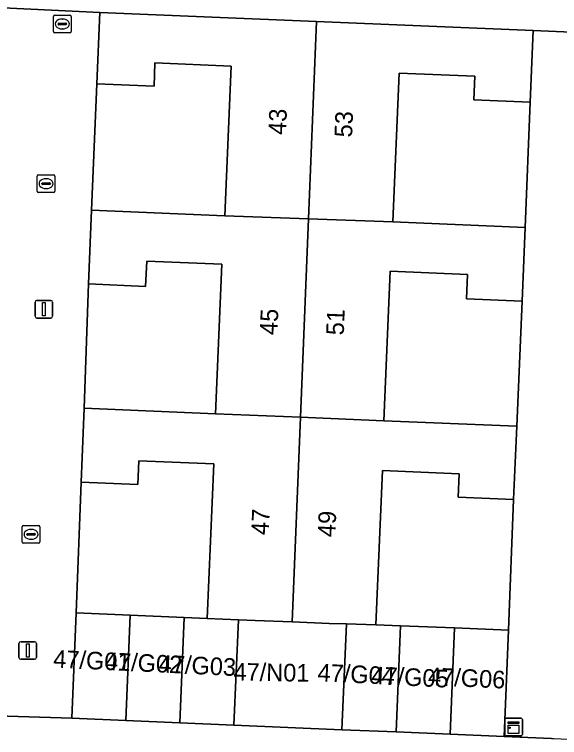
# Model space of a CAD drawing. Extents: x 160786 to 161429, y 386828 to 387485.
# Drawn here: x 161070.59 to 161101.53, y 387312.56 to 387353.64 of the extents above; entities that cross this region are included whole.
import ezdxf

# ---------------------------------------------------------------- set-up
doc = ezdxf.new("R2010")
doc.units = 0
for name, color, linetype in [('IMGEO_Erf', 7, 'Continuous'), ('IMGEO_Kast', 7, 'Continuous'), ('IMGEO_Kolk', 7, 'Continuous'), ('IMGEO_Lichtmast', 7, 'Continuous'), ('IMGEO_Muur', 7, 'Continuous'), ('IMGEO_Pand', 7, 'Continuous'), ('IMGEO_Pand_nummerreeks', 7, 'Continuous'), ('IMGEO_Rioolput', 7, 'Continuous'), ('IMGEO_Voetpad_open', 7, 'Continuous')]:
    doc.layers.add(name, color=color, linetype=linetype)

msp = doc.modelspace()

# ---------------------------------------------------------------- linework, layer by layer
at = {"layer": 'IMGEO_Erf'}
for points in [[(161074.956, 387342.518), (161082.525, 387342.202), (161082.879, 387350.702), (161078.563, 387350.882), (161078.508, 387349.561), (161075.256, 387349.696)], [(161099.864, 387348.657), (161096.662, 387348.791), (161096.718, 387350.125), (161092.425, 387350.304), (161092.073, 387341.851), (161099.582, 387341.538)], [(161074.54, 387331.27), (161082.001, 387330.96), (161082.355, 387339.452), (161078.092, 387339.629), (161078.032, 387338.191), (161074.781, 387338.326)], [(161099.408, 387337.356), (161096.252, 387337.488), (161096.309, 387338.866), (161091.915, 387339.049), (161091.561, 387330.555), (161099.097, 387330.241)], [(161074.091, 387319.638), (161077.162, 387319.51), (161080.229, 387319.382), (161081.534, 387319.328), (161081.9, 387328.112), (161077.65, 387328.29), (161077.593, 387326.94), (161074.365, 387327.075)], [(161098.923, 387326.08), (161095.766, 387326.211), (161095.822, 387327.546), (161091.472, 387327.727), (161091.107, 387318.975), (161092.5, 387318.917), (161095.567, 387318.789), (161098.631, 387318.661)]]:
    msp.add_lwpolyline(points, close=True, dxfattribs=at)
at = {"layer": 'IMGEO_Kast'}
for p, q in [((161098.492, 387313.659), (161099.333, 387313.659)), ((161099.333, 387313.659), (161098.492, 387313.659)), ((161098.417, 387312.734), (161098.417, 387313.575)), ((161098.417, 387313.575), (161098.417, 387312.734)), ((161099.417, 387313.584), (161099.417, 387312.743)), ((161099.417, 387312.743), (161099.417, 387313.584)), ((161099.342, 387312.659), (161098.501, 387312.659)), ((161098.501, 387312.659), (161099.342, 387312.659))]:
    msp.add_line(p, q, dxfattribs=at)
for points in [[(161098.612, 387313.449), (161099.212, 387313.449), (161099.212, 387313.364), (161098.612, 387313.364), (161098.612, 387313.449)], [(161098.612, 387313.274), (161099.212, 387313.274), (161099.212, 387312.785), (161098.612, 387312.785), (161098.612, 387313.274)]]:
    msp.add_lwpolyline(points, dxfattribs=at)
msp.add_circle((161098.696, 387313.123), 0.0377, dxfattribs=at)
for centre, start, end in [((161098.495, 387313.581), 92.4484, 184.2845), ((161098.495, 387313.581), 92.4484, 184.2845), ((161099.339, 387313.581), 2.4484, 94.2845), ((161099.339, 387313.581), 2.4484, 94.2845), ((161098.495, 387312.737), 182.4484, 274.2845), ((161098.495, 387312.737), 182.4484, 274.2845), ((161099.339, 387312.737), 272.4484, 4.2845), ((161099.339, 387312.737), 272.4484, 4.2845)]:
    msp.add_arc(centre, 0.0779, start, end, dxfattribs=at)
at = {"layer": 'IMGEO_Kolk'}
for p, q in [((161071.955, 387344.523), (161072.807, 387344.523)), ((161071.88, 387343.597), (161071.88, 387344.449)), ((161072.182, 387344.066), (161072.58, 387344.066)), ((161072.368, 387344.303), (161072.393, 387344.303)), ((161072.881, 387344.449), (161072.881, 387343.597)), ((161072.139, 387344.017), (161072.139, 387344.029)), ((161072.577, 387343.98), (161072.179, 387343.98)), ((161072.391, 387343.743), (161072.366, 387343.743)), ((161072.623, 387344.029), (161072.623, 387344.017)), ((161072.807, 387343.523), (161071.955, 387343.523)), ((161071.028, 387323.679), (161071.028, 387324.531)), ((161071.103, 387324.605), (161071.955, 387324.605)), ((161071.516, 387324.385), (161071.541, 387324.385)), ((161072.029, 387324.531), (161072.029, 387323.679)), ((161071.287, 387324.099), (161071.287, 387324.111)), ((161071.725, 387324.062), (161071.327, 387324.062)), ((161071.33, 387324.148), (161071.728, 387324.148)), ((161071.771, 387324.111), (161071.771, 387324.099)), ((161071.955, 387323.605), (161071.103, 387323.605)), ((161071.539, 387323.825), (161071.514, 387323.825))]:
    msp.add_line(p, q, dxfattribs=at)
for points in [[(161071.955, 387344.523), (161072.807, 387344.523)], [(161071.88, 387343.597), (161071.88, 387344.449)], [(161072.881, 387344.449), (161072.881, 387343.597)], [(161072.807, 387343.523), (161071.955, 387343.523)], [(161071.028, 387323.679), (161071.028, 387324.531)], [(161071.103, 387324.605), (161071.955, 387324.605)], [(161072.029, 387324.531), (161072.029, 387323.679)], [(161071.955, 387323.605), (161071.103, 387323.605)]]:
    msp.add_lwpolyline(points, dxfattribs=at)
for centre, radius, start, end in [((161071.957, 387344.447), 0.0765, 91.552, 178.448), ((161071.957, 387344.447), 0.0765, 91.552, 178.448), ((161072.805, 387344.447), 0.0765, 1.552, 88.448), ((161072.805, 387344.447), 0.0765, 1.552, 88.448), ((161072.179, 387344.026), 0.0403, 85.8775, 175.7526), ((161072.584, 387344.028), 0.0386, 1.7309, 96.639), ((161072.176, 387344.016), 0.0366, 178.938, 274.7102), ((161072.58, 387344.023), 0.043, 264.8664, 352.4533), ((161071.957, 387343.599), 0.0765, 181.552, 268.448), ((161071.957, 387343.599), 0.0765, 181.552, 268.448), ((161072.805, 387343.599), 0.0765, 271.552, 358.448), ((161072.805, 387343.599), 0.0765, 271.552, 358.448), ((161071.105, 387324.529), 0.0765, 91.552, 178.448), ((161071.105, 387324.529), 0.0765, 91.552, 178.448), ((161071.953, 387324.529), 0.0765, 1.552, 88.448), ((161071.953, 387324.529), 0.0765, 1.552, 88.448), ((161071.327, 387324.108), 0.0403, 85.8775, 175.7526), ((161071.324, 387324.098), 0.0366, 178.938, 274.7102), ((161071.728, 387324.105), 0.043, 264.8664, 352.4533), ((161071.732, 387324.11), 0.0386, 1.7309, 96.639), ((161071.105, 387323.681), 0.0765, 181.552, 268.448), ((161071.105, 387323.681), 0.0765, 181.552, 268.448), ((161071.953, 387323.681), 0.0765, 271.552, 358.448), ((161071.953, 387323.681), 0.0765, 271.552, 358.448)]:
    msp.add_arc(centre, radius, start, end, dxfattribs=at)
for centre, major_axis, ratio, start_param, end_param in [((161072.367, 387344.023), (-0.387, 0.002), 0.722429, 4.712389, 7.853982), ((161072.392, 387344.023), (-0.39, 0.002), 0.717154, 1.570796, 4.712389), ((161071.515, 387324.105), (-0.387, 0.002), 0.722429, 4.712389, 7.853982), ((161071.54, 387324.105), (-0.39, 0.002), 0.717154, 1.570796, 4.712389)]:
    msp.add_ellipse(centre, major_axis=major_axis, ratio=ratio, start_param=start_param, end_param=end_param, dxfattribs=at)
at = {"layer": 'IMGEO_Lichtmast'}
for p, q in [((161071.759, 387336.493), (161071.759, 387337.293)), ((161071.759, 387337.293), (161071.759, 387336.493)), ((161071.859, 387337.393), (161072.649, 387337.393)), ((161072.649, 387337.393), (161071.859, 387337.393)), ((161072.749, 387337.293), (161072.749, 387336.493)), ((161072.749, 387336.493), (161072.749, 387337.293)), ((161072.649, 387336.393), (161071.859, 387336.393)), ((161071.859, 387336.393), (161072.649, 387336.393)), ((161070.843, 387317.108), (161070.843, 387317.908)), ((161070.843, 387317.908), (161070.843, 387317.108)), ((161070.943, 387318.008), (161071.733, 387318.008)), ((161071.733, 387318.008), (161070.943, 387318.008)), ((161071.833, 387317.908), (161071.833, 387317.108)), ((161071.833, 387317.108), (161071.833, 387317.908)), ((161071.733, 387317.008), (161070.943, 387317.008)), ((161070.943, 387317.008), (161071.733, 387317.008))]:
    msp.add_line(p, q, dxfattribs=at)
for points in [[(161072.179, 387337.268), (161072.329, 387337.268), (161072.329, 387336.518), (161072.179, 387336.518), (161072.179, 387337.268)], [(161071.263, 387317.883), (161071.413, 387317.883), (161071.413, 387317.133), (161071.263, 387317.133), (161071.263, 387317.883)]]:
    msp.add_lwpolyline(points, dxfattribs=at)
for centre, start, end in [((161071.859, 387337.293), 90, 180), ((161071.859, 387337.293), 90, 180), ((161072.649, 387337.293), 0, 90), ((161072.649, 387337.293), 360, 90), ((161071.859, 387336.493), 180, 270), ((161071.859, 387336.493), 180, 270), ((161072.649, 387336.493), 270, 0), ((161072.649, 387336.493), 270, 0), ((161070.943, 387317.908), 90, 180), ((161070.943, 387317.908), 90, 180), ((161071.733, 387317.908), 0, 90), ((161071.733, 387317.908), 360, 90), ((161070.943, 387317.108), 180, 270), ((161070.943, 387317.108), 180, 270), ((161071.733, 387317.108), 270, 0), ((161071.733, 387317.108), 270, 0)]:
    msp.add_arc(centre, 0.1, start, end, dxfattribs=at)
at = {"layer": 'IMGEO_Muur'}
for points in [[(161075.256, 387349.696), (161074.956, 387342.518)], [(161099.582, 387341.538), (161099.864, 387348.657)], [(161074.781, 387338.326), (161074.54, 387331.27)], [(161099.097, 387330.241), (161099.408, 387337.356)], [(161074.365, 387327.075), (161074.091, 387319.638)], [(161098.631, 387318.661), (161098.923, 387326.08)]]:
    msp.add_lwpolyline(points, dxfattribs=at)
at = {"layer": 'IMGEO_Pand'}
for points in [[(161075.256, 387349.696), (161078.508, 387349.561), (161078.563, 387350.882), (161082.879, 387350.702), (161082.525, 387342.202), (161087.278, 387342.026), (161087.73, 387353.232), (161075.425, 387353.745)], [(161100.034, 387352.72), (161087.73, 387353.232), (161087.278, 387342.026), (161092.073, 387341.851), (161092.425, 387350.304), (161096.718, 387350.125), (161096.662, 387348.791), (161099.864, 387348.657)], [(161074.781, 387338.326), (161078.032, 387338.191), (161078.092, 387339.629), (161082.355, 387339.452), (161082.001, 387330.96), (161086.824, 387330.756), (161087.278, 387342.026), (161082.525, 387342.202), (161074.956, 387342.518)], [(161099.582, 387341.538), (161092.073, 387341.851), (161087.278, 387342.026), (161086.824, 387330.756), (161091.561, 387330.555), (161091.915, 387339.049), (161096.309, 387338.866), (161096.252, 387337.488), (161099.408, 387337.356)], [(161074.365, 387327.075), (161077.593, 387326.94), (161077.65, 387328.29), (161081.9, 387328.112), (161081.534, 387319.328), (161083.297, 387319.258), (161084.25, 387319.22), (161086.355, 387319.133), (161086.824, 387330.756), (161082.001, 387330.96), (161074.54, 387331.27)], [(161099.097, 387330.241), (161091.561, 387330.555), (161086.824, 387330.756), (161086.355, 387319.133), (161088.46, 387319.045), (161089.432, 387319.019), (161091.107, 387318.975), (161091.472, 387327.727), (161095.822, 387327.546), (161095.766, 387326.211), (161098.923, 387326.08)], [(161074.091, 387319.638), (161073.842, 387313.657), (161076.909, 387313.527), (161077.162, 387319.51)], [(161080.229, 387319.382), (161077.162, 387319.51), (161076.909, 387313.527), (161079.976, 387313.398)], [(161083.297, 387319.258), (161081.534, 387319.328), (161080.229, 387319.382), (161079.976, 387313.398), (161083.043, 387313.268)], [(161083.043, 387313.268), (161086.111, 387313.138), (161089.178, 387313.009), (161089.432, 387319.019), (161088.46, 387319.045), (161086.355, 387319.133), (161084.25, 387319.22), (161083.297, 387319.258)], [(161092.5, 387318.917), (161091.107, 387318.975), (161089.432, 387319.019), (161089.178, 387313.009), (161092.245, 387312.879)], [(161095.567, 387318.789), (161092.5, 387318.917), (161092.245, 387312.879), (161095.312, 387312.75)], [(161098.379, 387312.62), (161098.631, 387318.661), (161095.567, 387318.789), (161095.312, 387312.75)]]:
    msp.add_lwpolyline(points, close=True, dxfattribs=at)
at = {"layer": 'IMGEO_Rioolput'}
for p, q in [((161072.804, 387352.671), (161072.804, 387353.523)), ((161072.879, 387353.597), (161073.731, 387353.597)), ((161073.805, 387353.523), (161073.805, 387352.671)), ((161073.063, 387353.091), (161073.063, 387353.103)), ((161073.106, 387353.14), (161073.504, 387353.14)), ((161073.292, 387353.377), (161073.317, 387353.377)), ((161073.547, 387353.103), (161073.547, 387353.091)), ((161073.501, 387353.054), (161073.103, 387353.054)), ((161073.315, 387352.817), (161073.29, 387352.817)), ((161073.731, 387352.597), (161072.879, 387352.597))]:
    msp.add_line(p, q, dxfattribs=at)
for points in [[(161072.804, 387352.671), (161072.804, 387353.523)], [(161072.879, 387353.597), (161073.731, 387353.597)], [(161073.805, 387353.523), (161073.805, 387352.671)], [(161073.731, 387352.597), (161072.879, 387352.597)]]:
    msp.add_lwpolyline(points, dxfattribs=at)
for centre, radius, start, end in [((161072.881, 387353.521), 0.0765, 91.552, 178.448), ((161072.881, 387353.521), 0.0765, 91.552, 178.448), ((161073.729, 387353.521), 0.0765, 1.552, 88.448), ((161073.729, 387353.521), 0.0765, 1.552, 88.448), ((161073.103, 387353.1), 0.0403, 85.8775, 175.7526), ((161073.1, 387353.09), 0.0366, 178.938, 274.7102), ((161073.504, 387353.097), 0.043, 264.8664, 352.4533), ((161073.508, 387353.102), 0.0386, 1.7309, 96.639), ((161072.881, 387352.673), 0.0765, 181.552, 268.448), ((161072.881, 387352.673), 0.0765, 181.552, 268.448), ((161073.729, 387352.673), 0.0765, 271.552, 358.448), ((161073.729, 387352.673), 0.0765, 271.552, 358.448)]:
    msp.add_arc(centre, radius, start, end, dxfattribs=at)
for centre, major_axis, ratio, start_param, end_param in [((161073.291, 387353.097), (-0.387, 0.002), 0.722429, 4.712389, 7.853982), ((161073.316, 387353.097), (-0.39, 0.002), 0.717154, 1.570796, 4.712389)]:
    msp.add_ellipse(centre, major_axis=major_axis, ratio=ratio, start_param=start_param, end_param=end_param, dxfattribs=at)
at = {"layer": 'IMGEO_Voetpad_open'}
for points in [[(161037.748, 387355.081), (161045.412, 387355.075), (161057.68, 387354.548), (161069.948, 387354.021), (161075.425, 387353.745), (161087.73, 387353.232), (161100.034, 387352.72), (161107.845, 387352.38), (161110.496, 387352.292), (161122.013, 387351.83), (161125.69, 387351.675), (161133.977, 387351.235)], [(161101.064, 387312.508), (161098.379, 387312.62), (161095.312, 387312.75), (161092.245, 387312.879), (161089.178, 387313.009), (161086.111, 387313.138), (161083.043, 387313.268), (161079.976, 387313.398), (161076.909, 387313.527), (161073.842, 387313.657), (161068.329, 387313.841), (161065.257, 387313.973), (161062.185, 387314.105), (161059.113, 387314.237), (161056.042, 387314.368), (161052.97, 387314.5), (161049.898, 387314.632), (161046.826, 387314.764), (161043.754, 387314.896), (161043.36, 387301.265)]]:
    msp.add_lwpolyline(points, dxfattribs=at)
for points in [[(161074.781, 387338.326), (161074.956, 387342.518), (161075.256, 387349.696), (161075.425, 387353.745), (161069.948, 387354.021), (161069.771, 387349.898), (161069.507, 387342.713), (161069.327, 387338.519), (161069.062, 387331.526), (161068.879, 387327.268), (161068.587, 387319.842), (161068.329, 387313.841), (161073.842, 387313.657), (161074.091, 387319.638), (161074.365, 387327.075), (161074.54, 387331.27)], [(161107.845, 387352.38), (161100.034, 387352.72), (161099.864, 387348.657), (161099.582, 387341.538), (161099.408, 387337.356), (161099.097, 387330.241), (161098.923, 387326.08), (161098.631, 387318.661), (161098.379, 387312.62), (161101.064, 387312.508), (161101.196, 387312.508), (161106.267, 387312.29)]]:
    msp.add_lwpolyline(points, close=True, dxfattribs=at)

# ---------------------------------------------------------------- texts
at = {"layer": 'IMGEO_Pand_nummerreeks'}
for s, rotation, p in [('43', 87.5508, (161085.992, 387346.78)), ('53', 87.593, (161089.748, 387346.637)), ('45', 87.5508, (161085.506, 387335.413)), ('51', 87.593, (161089.275, 387335.397)), ('47', 87.5508, (161085.019, 387324.046)), ('49', 87.593, (161088.793, 387323.931)), ('47/G01', 357.2833, (161072.769, 387316.548)), ('47/G02', 357.2833, (161075.703, 387316.409)), ('47/G03', 357.2833, (161078.759, 387316.264)), ('47/N01', 358.9949, (161083.012, 387315.805)), ('47/G04', 357.2833, (161087.774, 387315.765)), ('47/G05', 357.2833, (161090.829, 387315.605)), ('47/G06', 357.2833, (161094.046, 387315.551))]:
    msp.add_text(s, height=1, rotation=rotation, dxfattribs=at).set_placement(p)

doc.saveas('drawing.dxf')
